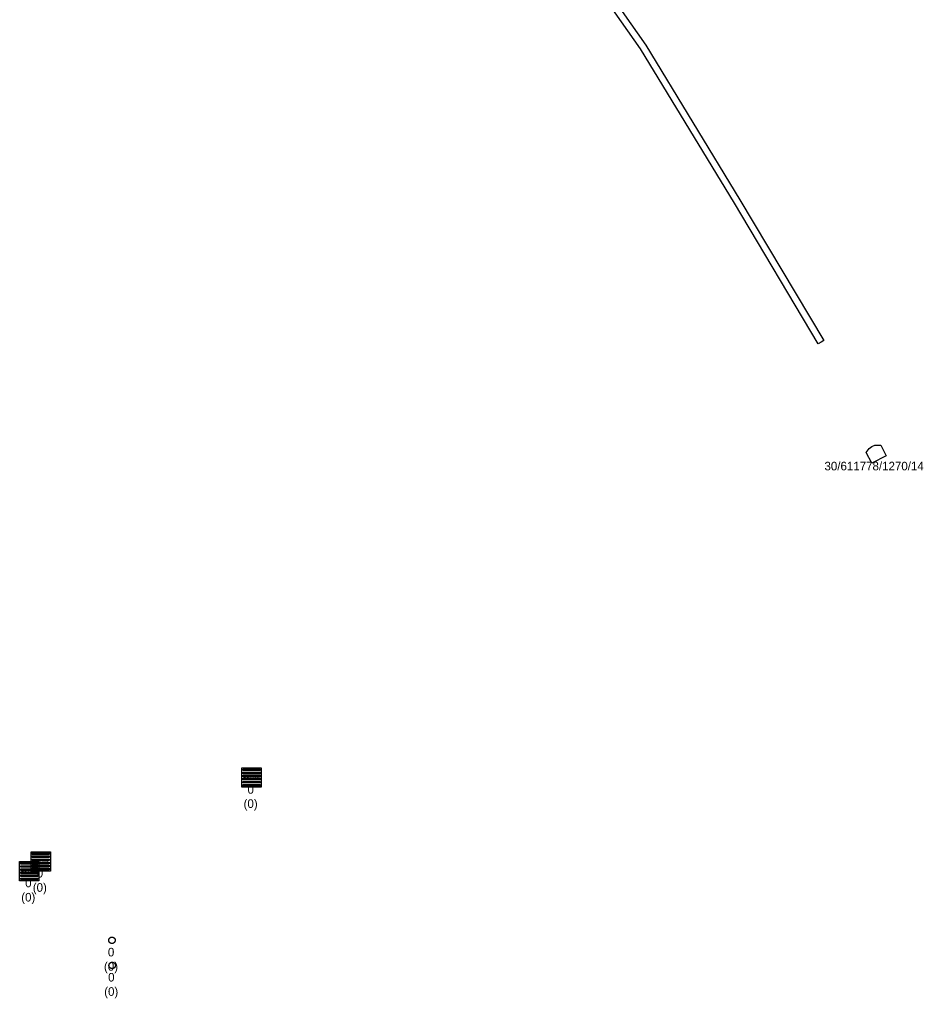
# Model space of a CAD drawing. Extents: x -606452 to -604459, y -1157823 to -1156972.
# Drawn here: x -605204.8 to -605134.4, y -1157283.8 to -1157207.6 of the extents above; entities that cross this region are included whole.
import ezdxf

# ---------------------------------------------------------------- set-up
doc = ezdxf.new("R2010")
doc.units = 0
for name, color, linetype in [('Odvodnění plošné', 7, 'Continuous'), ('Uliční vpusť', 7, 'Continuous'), ('Vstupní šachta stoky', 7, 'Continuous')]:
    doc.layers.add(name, color=color, linetype=linetype)

msp = doc.modelspace()

# ---------------------------------------------------------------- linework, layer by layer
at = {"layer": 'Odvodnění plošné'}
for points in [[(-605156, -1157209.57), (-605148.66, -1157221.61), (-605142.14, -1157232.57), (-605142.35, -1157232.7), (-605142.56, -1157232.83), (-605149.08, -1157221.87), (-605156.42, -1157209.85), (-605163.306, -1157200), (-605164.41, -1157198.42), (-605172.71, -1157187.72), (-605183.06, -1157177.03), (-605182.7, -1157176.69), (-605180.941, -1157178.506), (-605172.33, -1157187.4), (-605168.757, -1157192.003), (-605164.01, -1157198.12), (-605162.695, -1157200)], [(-605137.27, -1157241.55), (-605138.4, -1157242.13), (-605138.83, -1157241.29), (-605138.6, -1157240.98), (-605138.4, -1157240.82), (-605138.17, -1157240.73), (-605137.69, -1157240.73)]]:
    msp.add_lwpolyline(points, close=True, dxfattribs=at)
at = {"layer": 'Uliční vpusť'}
for points in [[(-605187.45, -1157265.87), (-605185.95, -1157265.87), (-605185.95, -1157267.37), (-605187.45, -1157267.37)], [(-605187.36, -1157265.96), (-605186.04, -1157265.96), (-605186.04, -1157266.08), (-605187.36, -1157266.08)], [(-605187.36, -1157266.2), (-605186.04, -1157266.2), (-605186.04, -1157266.32), (-605187.36, -1157266.32)], [(-605187.36, -1157266.44), (-605186.04, -1157266.44), (-605186.04, -1157266.56), (-605187.36, -1157266.56)], [(-605187.36, -1157266.68), (-605186.04, -1157266.68), (-605186.04, -1157266.8), (-605187.36, -1157266.8)], [(-605187.36, -1157266.92), (-605186.04, -1157266.92), (-605186.04, -1157267.04), (-605187.36, -1157267.04)], [(-605187.36, -1157267.16), (-605186.04, -1157267.16), (-605186.04, -1157267.28), (-605187.36, -1157267.28)], [(-605203.87, -1157272.4), (-605202.37, -1157272.4), (-605202.37, -1157273.9), (-605203.87, -1157273.9)], [(-605203.78, -1157272.49), (-605202.46, -1157272.49), (-605202.46, -1157272.61), (-605203.78, -1157272.61)], [(-605204.77, -1157273.16), (-605203.27, -1157273.16), (-605203.27, -1157274.66), (-605204.77, -1157274.66)], [(-605204.68, -1157273.25), (-605203.36, -1157273.25), (-605203.36, -1157273.37), (-605204.68, -1157273.37)], [(-605203.78, -1157272.73), (-605202.46, -1157272.73), (-605202.46, -1157272.85), (-605203.78, -1157272.85)], [(-605203.78, -1157272.97), (-605202.46, -1157272.97), (-605202.46, -1157273.09), (-605203.78, -1157273.09)], [(-605203.78, -1157273.21), (-605202.46, -1157273.21), (-605202.46, -1157273.33), (-605203.78, -1157273.33)], [(-605204.68, -1157273.49), (-605203.36, -1157273.49), (-605203.36, -1157273.61), (-605204.68, -1157273.61)], [(-605204.68, -1157273.73), (-605203.36, -1157273.73), (-605203.36, -1157273.85), (-605204.68, -1157273.85)], [(-605204.68, -1157273.97), (-605203.36, -1157273.97), (-605203.36, -1157274.09), (-605204.68, -1157274.09)], [(-605203.78, -1157273.45), (-605202.46, -1157273.45), (-605202.46, -1157273.57), (-605203.78, -1157273.57)], [(-605203.78, -1157273.69), (-605202.46, -1157273.69), (-605202.46, -1157273.81), (-605203.78, -1157273.81)], [(-605204.68, -1157274.21), (-605203.36, -1157274.21), (-605203.36, -1157274.33), (-605204.68, -1157274.33)], [(-605204.68, -1157274.45), (-605203.36, -1157274.45), (-605203.36, -1157274.57), (-605204.68, -1157274.57)]]:
    msp.add_lwpolyline(points, close=True, dxfattribs=at)
at = {"layer": 'Vstupní šachta stoky'}
for p, q in [((-605197.588, -1157279.048), (-605197.575, -1157279.048)), ((-605197.571, -1157281.006), (-605197.558, -1157281.006))]:
    msp.add_line(p, q, dxfattribs=at)
for points in [[(-605197.575, -1157279.048), (-605197.562, -1157279.048), (-605197.549, -1157279.049), (-605197.536, -1157279.051), (-605197.523, -1157279.054), (-605197.51, -1157279.057), (-605197.497, -1157279.06), (-605197.485, -1157279.065), (-605197.473, -1157279.07), (-605197.461, -1157279.076), (-605197.449, -1157279.082), (-605197.438, -1157279.089), (-605197.427, -1157279.097), (-605197.417, -1157279.105), (-605197.407, -1157279.113), (-605197.397, -1157279.122), (-605197.388, -1157279.132), (-605197.38, -1157279.142), (-605197.372, -1157279.153), (-605197.364, -1157279.164), (-605197.357, -1157279.175), (-605197.351, -1157279.187), (-605197.346, -1157279.199), (-605197.341, -1157279.211), (-605197.336, -1157279.223), (-605197.333, -1157279.236), (-605197.33, -1157279.249), (-605197.328, -1157279.262), (-605197.326, -1157279.275), (-605197.325, -1157279.288), (-605197.325, -1157279.301), (-605197.326, -1157279.315), (-605197.327, -1157279.328), (-605197.329, -1157279.341), (-605197.331, -1157279.354), (-605197.335, -1157279.366), (-605197.338, -1157279.379), (-605197.343, -1157279.391), (-605197.348, -1157279.404), (-605197.354, -1157279.415), (-605197.361, -1157279.427), (-605197.368, -1157279.438), (-605197.375, -1157279.449), (-605197.384, -1157279.459), (-605197.392, -1157279.469), (-605197.402, -1157279.478), (-605197.412, -1157279.487), (-605197.422, -1157279.496), (-605197.432, -1157279.503), (-605197.443, -1157279.511), (-605197.455, -1157279.517), (-605197.467, -1157279.523), (-605197.479, -1157279.529), (-605197.491, -1157279.533), (-605197.503, -1157279.538), (-605197.516, -1157279.541), (-605197.529, -1157279.544), (-605197.542, -1157279.546), (-605197.555, -1157279.547), (-605197.568, -1157279.548), (-605197.582, -1157279.548), (-605197.595, -1157279.547), (-605197.608, -1157279.546), (-605197.621, -1157279.544), (-605197.634, -1157279.541), (-605197.647, -1157279.538), (-605197.659, -1157279.533), (-605197.671, -1157279.529), (-605197.683, -1157279.523), (-605197.695, -1157279.517), (-605197.707, -1157279.511), (-605197.718, -1157279.503), (-605197.728, -1157279.496), (-605197.738, -1157279.487), (-605197.748, -1157279.478), (-605197.758, -1157279.469), (-605197.766, -1157279.459), (-605197.775, -1157279.449), (-605197.782, -1157279.438), (-605197.789, -1157279.427), (-605197.796, -1157279.415), (-605197.802, -1157279.404), (-605197.807, -1157279.391), (-605197.812, -1157279.379), (-605197.815, -1157279.366), (-605197.819, -1157279.354), (-605197.821, -1157279.341), (-605197.823, -1157279.328), (-605197.824, -1157279.315), (-605197.825, -1157279.301), (-605197.825, -1157279.288), (-605197.824, -1157279.275), (-605197.822, -1157279.262), (-605197.82, -1157279.249), (-605197.817, -1157279.236), (-605197.814, -1157279.223), (-605197.809, -1157279.211), (-605197.804, -1157279.199), (-605197.799, -1157279.187), (-605197.793, -1157279.175), (-605197.786, -1157279.164)], [(-605197.786, -1157279.164), (-605197.778, -1157279.153), (-605197.77, -1157279.142), (-605197.762, -1157279.132), (-605197.753, -1157279.122), (-605197.743, -1157279.113), (-605197.733, -1157279.105), (-605197.723, -1157279.097), (-605197.712, -1157279.089), (-605197.701, -1157279.082), (-605197.689, -1157279.076), (-605197.677, -1157279.07), (-605197.665, -1157279.065), (-605197.653, -1157279.06), (-605197.64, -1157279.057), (-605197.627, -1157279.054), (-605197.614, -1157279.051), (-605197.601, -1157279.049), (-605197.588, -1157279.048)], [(-605197.558, -1157281.006), (-605197.545, -1157281.006), (-605197.532, -1157281.007), (-605197.519, -1157281.009), (-605197.506, -1157281.012), (-605197.493, -1157281.015), (-605197.48, -1157281.018), (-605197.468, -1157281.023), (-605197.456, -1157281.028), (-605197.444, -1157281.034), (-605197.432, -1157281.04), (-605197.421, -1157281.047), (-605197.41, -1157281.055), (-605197.4, -1157281.063), (-605197.39, -1157281.071), (-605197.38, -1157281.08), (-605197.371, -1157281.09), (-605197.363, -1157281.1), (-605197.355, -1157281.111), (-605197.347, -1157281.122), (-605197.34, -1157281.133), (-605197.334, -1157281.145), (-605197.329, -1157281.157), (-605197.324, -1157281.169), (-605197.319, -1157281.181), (-605197.316, -1157281.194), (-605197.313, -1157281.207), (-605197.311, -1157281.22), (-605197.309, -1157281.233), (-605197.308, -1157281.246), (-605197.308, -1157281.259), (-605197.309, -1157281.273), (-605197.31, -1157281.286), (-605197.312, -1157281.299), (-605197.314, -1157281.312), (-605197.318, -1157281.324), (-605197.321, -1157281.337), (-605197.326, -1157281.349), (-605197.331, -1157281.362), (-605197.337, -1157281.373), (-605197.344, -1157281.385), (-605197.351, -1157281.396), (-605197.358, -1157281.407), (-605197.367, -1157281.417), (-605197.375, -1157281.427), (-605197.385, -1157281.436), (-605197.395, -1157281.445), (-605197.405, -1157281.454), (-605197.415, -1157281.461), (-605197.426, -1157281.469), (-605197.438, -1157281.475), (-605197.45, -1157281.481), (-605197.462, -1157281.487), (-605197.474, -1157281.491), (-605197.486, -1157281.496), (-605197.499, -1157281.499), (-605197.512, -1157281.502), (-605197.525, -1157281.504), (-605197.538, -1157281.505), (-605197.551, -1157281.506), (-605197.565, -1157281.506), (-605197.578, -1157281.505), (-605197.591, -1157281.504), (-605197.604, -1157281.502), (-605197.617, -1157281.499), (-605197.63, -1157281.496), (-605197.642, -1157281.491), (-605197.654, -1157281.487), (-605197.666, -1157281.481), (-605197.678, -1157281.475), (-605197.69, -1157281.469), (-605197.701, -1157281.461), (-605197.711, -1157281.454), (-605197.721, -1157281.445), (-605197.731, -1157281.436), (-605197.741, -1157281.427), (-605197.749, -1157281.417), (-605197.758, -1157281.407), (-605197.765, -1157281.396), (-605197.772, -1157281.385), (-605197.779, -1157281.373), (-605197.785, -1157281.362), (-605197.79, -1157281.349), (-605197.795, -1157281.337), (-605197.798, -1157281.324), (-605197.802, -1157281.312), (-605197.804, -1157281.299), (-605197.806, -1157281.286), (-605197.807, -1157281.273), (-605197.808, -1157281.259), (-605197.808, -1157281.246), (-605197.807, -1157281.233), (-605197.805, -1157281.22), (-605197.803, -1157281.207), (-605197.8, -1157281.194), (-605197.797, -1157281.181), (-605197.792, -1157281.169), (-605197.787, -1157281.157), (-605197.782, -1157281.145), (-605197.776, -1157281.133), (-605197.769, -1157281.122)], [(-605197.769, -1157281.122), (-605197.761, -1157281.111), (-605197.753, -1157281.1), (-605197.745, -1157281.09), (-605197.736, -1157281.08), (-605197.726, -1157281.071), (-605197.716, -1157281.063), (-605197.706, -1157281.055), (-605197.695, -1157281.047), (-605197.684, -1157281.04), (-605197.672, -1157281.034), (-605197.66, -1157281.028), (-605197.648, -1157281.023), (-605197.636, -1157281.018), (-605197.623, -1157281.015), (-605197.61, -1157281.012), (-605197.597, -1157281.009), (-605197.584, -1157281.007), (-605197.571, -1157281.006)]]:
    msp.add_lwpolyline(points, dxfattribs=at)

# ---------------------------------------------------------------- texts
at = {"layer": 'Odvodnění plošné'}
msp.add_text('30/611778/1270/14', height=0.67082, dxfattribs=at).set_placement((-605142.08, -1157242.688))
at = {"layer": 'Uliční vpusť'}
for p in [(-605187.356, -1157266.771), (-605203.776, -1157273.301), (-605204.676, -1157274.061)]:
    msp.add_text('BKOM', height=0.3, rotation=359.99999, dxfattribs=at).set_placement(p)
for s, height, p in [('0', 0.671, (-605187.016, -1157267.878)), ('(0)', 0.6708, (-605187.322, -1157268.989)), ('0', 0.671, (-605203.436, -1157274.408)), ('0', 0.671, (-605204.336, -1157275.168)), ('(0)', 0.6708, (-605203.742, -1157275.519)), ('(0)', 0.6708, (-605204.642, -1157276.279))]:
    msp.add_text(s, height=height, dxfattribs=at).set_placement(p)
at = {"layer": 'Vstupní šachta stoky'}
for s, height, p in [('0', 0.671, (-605197.891, -1157280.556)), ('(0)', 0.6708, (-605198.197, -1157281.667)), ('0', 0.671, (-605197.874, -1157282.514)), ('(0)', 0.6708, (-605198.18, -1157283.625))]:
    msp.add_text(s, height=height, dxfattribs=at).set_placement(p)

doc.saveas('drawing.dxf')
